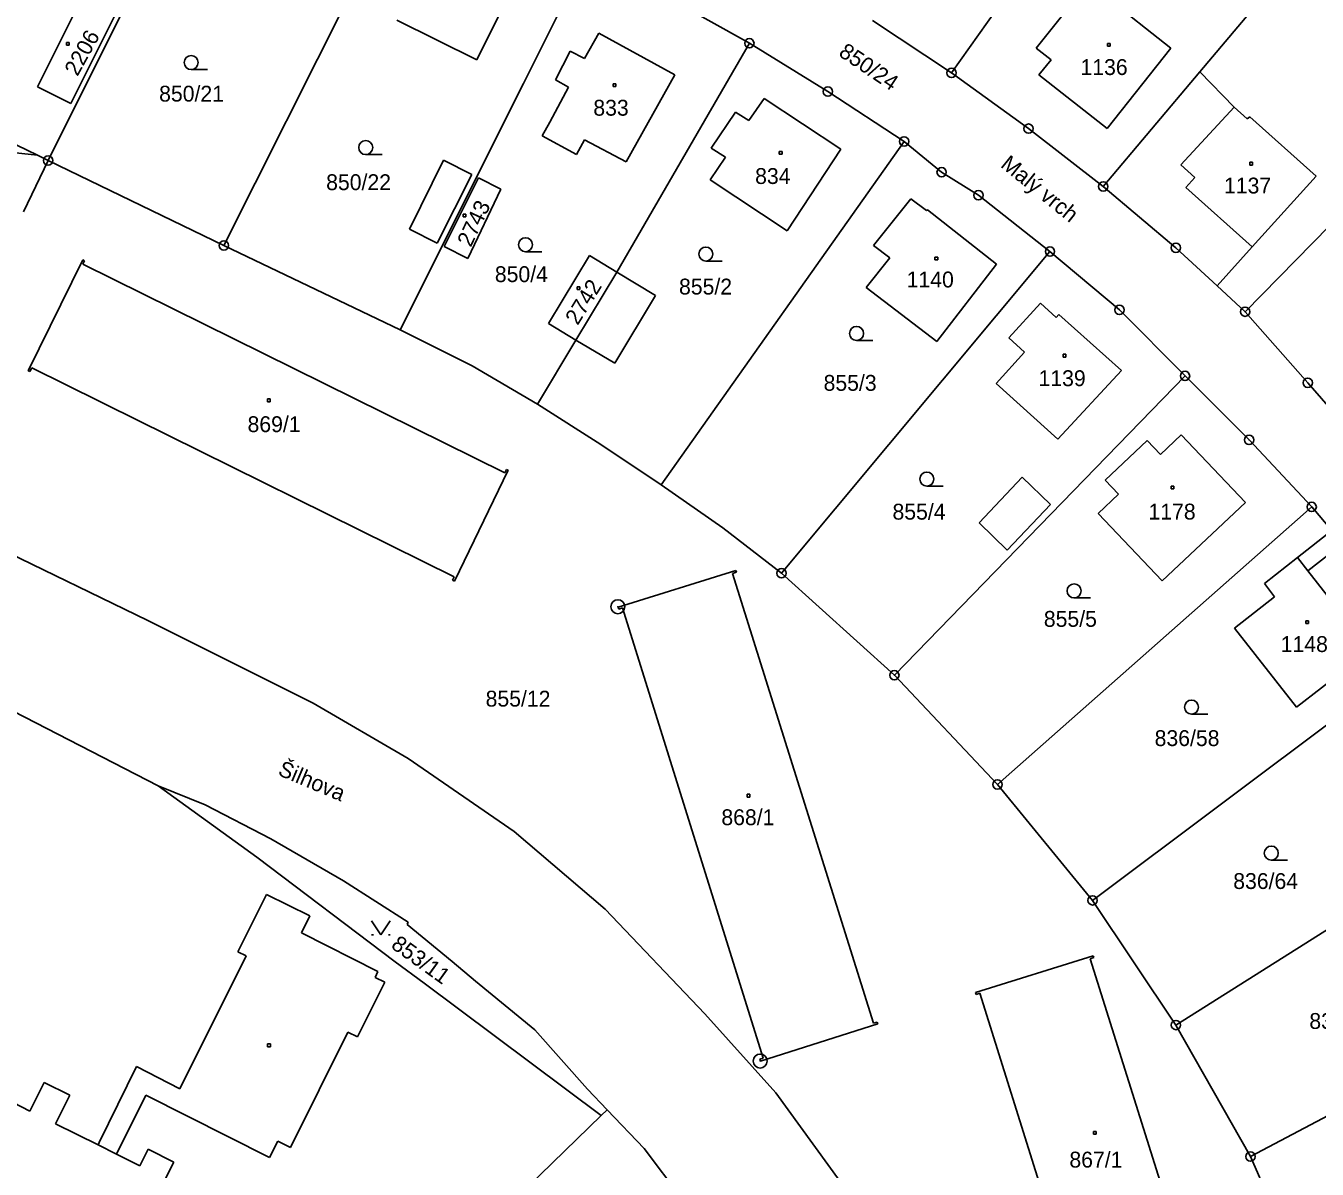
# Model space of a CAD drawing. Extents: x -795483 to -789093, y -1112258 to -1108741.
# Drawn here: x -791226.4 to -791087.9, y -1110090.6 to -1109968.1 of the extents above; entities that cross this region are included whole.
import ezdxf

# ---------------------------------------------------------------- set-up
doc = ezdxf.new("R2010")
doc.units = 0
for name, color, linetype in [('Vrstva 1', 7, 'Continuous'), ('Vrstva 14', 7, 'Continuous'), ('Vrstva 15', 7, 'Continuous'), ('Vrstva 2', 7, 'Continuous'), ('Vrstva 23', 7, 'Continuous'), ('Vrstva 25', 7, 'Continuous'), ('Vrstva 28', 7, 'Continuous'), ('Vrstva 38', 7, 'Continuous')]:
    doc.layers.add(name, color=color, linetype=linetype)

msp = doc.modelspace()

# ---------------------------------------------------------------- linework, layer by layer
at = {"layer": 'Vrstva 1'}
for p, q in [((-791101.25, -1109936.52), (-791127.11, -1109973.14)), ((-791203.94, -1109942.29), (-791224, -1109982.53)), ((-791184.95, -1109951.46), (-791205.14, -1109991.63)), ((-791081.79, -1109950.79), (-791100.49, -1109973.01)), ((-791166.17, -1109960.6), (-791173.01, -1109974.26)), ((-791173.34, -1109962.29), (-791178.04, -1109971.75)), ((-791225.15, -1109974.64), (-791219.79, -1109963.89)), ((-791216.21, -1109965.68), (-791221.57, -1109976.42)), ((-791148.8, -1109969.96), (-791157.31, -1109965.16)), ((-791118.06, -1109970.5), (-791114.2, -1109965.67)), ((-791110.82, -1109964.78), (-791103.62, -1109970.47)), ((-791064.22, -1109966.69), (-791095.64, -1109998.73)), ((-791178.04, -1109971.75), (-791186.6, -1109967.47)), ((-791135.59, -1109967.53), (-791127.11, -1109973.14)), ((-791166.48, -1109971.58), (-791164.95, -1109968.89)), ((-791164.95, -1109968.89), (-791156.78, -1109973.33)), ((-791169.58, -1109973.89), (-791168, -1109970.8)), ((-791168, -1109970.8), (-791166.48, -1109971.58)), ((-791148.8, -1109969.96), (-791163, -1109994.48)), ((-791140.38, -1109975.14), (-791148.8, -1109969.96)), ((-791116.43, -1109971.73), (-791118.06, -1109970.5)), ((-791103.62, -1109970.47), (-791110.44, -1109979.1)), ((-791117.76, -1109973.35), (-791116.43, -1109971.73)), ((-791168.2, -1109974.66), (-791169.58, -1109973.89)), ((-791156.78, -1109973.33), (-791162, -1109982.68)), ((-791127.11, -1109973.14), (-791118.86, -1109979.11)), ((-791110.44, -1109979.1), (-791117.76, -1109973.35)), ((-791100.49, -1109973.01), (-791110.85, -1109985.31)), ((-791096.82, -1109976.79), (-791100.49, -1109973.01)), ((-791221.57, -1109976.42), (-791225.15, -1109974.64)), ((-791173.01, -1109974.26), (-791186.24, -1110000.67)), ((-791170.18, -1109978.41), (-791168.2, -1109974.66)), ((-791132.21, -1109980.48), (-791140.38, -1109975.14)), ((-791148.86, -1109978.25), (-791147.22, -1109975.88)), ((-791147.22, -1109975.88), (-791139, -1109981.3)), ((-791095.4, -1109978.07), (-791096.82, -1109976.79)), ((-791233.1, -1109978.08), (-791225.14, -1109981.97)), ((-791152.88, -1109981.2), (-791150.3, -1109977.33)), ((-791150.3, -1109977.33), (-791148.86, -1109978.25)), ((-791095.13, -1109977.83), (-791095.4, -1109978.07)), ((-791088.03, -1109984.22), (-791095.13, -1109977.83)), ((-791171, -1109979.88), (-791170.18, -1109978.41)), ((-791118.86, -1109979.11), (-791110.85, -1109985.31)), ((-791167.33, -1109981.87), (-791171, -1109979.88)), ((-791166.48, -1109980.3), (-791167.33, -1109981.87)), ((-791162, -1109982.68), (-791166.48, -1109980.3)), ((-791132.21, -1109980.48), (-791158.25, -1110017.29)), ((-791128.18, -1109983.78), (-791132.21, -1109980.48)), ((-791233.88, -1109981.03), (-791225.14, -1109981.97)), ((-791224, -1109982.53), (-791225.14, -1109981.97)), ((-791153, -1109984.6), (-791151.36, -1109982.18)), ((-791151.36, -1109982.18), (-791152.88, -1109981.2)), ((-791139, -1109981.3), (-791144.73, -1109990.05)), ((-791224, -1109982.53), (-791226.64, -1109988.03)), ((-791205.14, -1109991.63), (-791224, -1109982.53)), ((-791177.86, -1109984.38), (-791181.54, -1109991.74)), ((-791175.44, -1109985.59), (-791177.86, -1109984.38)), ((-791144.73, -1109990.05), (-791153, -1109984.6)), ((-791124.24, -1109986.25), (-791128.18, -1109983.78)), ((-791094.88, -1109991.79), (-791088.03, -1109984.22)), ((-791178.99, -1109993.02), (-791175.44, -1109985.59)), ((-791116.56, -1109992.28), (-791124.24, -1109986.25)), ((-791110.85, -1109985.31), (-791103.06, -1109991.88)), ((-791135.49, -1109991.64), (-791131.5, -1109986.65)), ((-791131.5, -1109986.65), (-791129.81, -1109987.9)), ((-791129.81, -1109987.9), (-791129.71, -1109987.8)), ((-791129.71, -1109987.8), (-791122.28, -1109993.62)), ((-791186.24, -1110000.67), (-791205.14, -1109991.63)), ((-791181.54, -1109991.74), (-791178.99, -1109993.02)), ((-791133.75, -1109992.95), (-791135.49, -1109991.64)), ((-791103.06, -1109991.88), (-791098.64, -1109995.96)), ((-791098.64, -1109995.96), (-791094.88, -1109991.79)), ((-791226.13, -1110005.06), (-791220.28, -1109993.18)), ((-791220.28, -1109993.18), (-791220.09, -1109993.27)), ((-791220.09, -1109993.27), (-791220.27, -1109993.65)), ((-791170.33, -1110000), (-791165.95, -1109992.71)), ((-791165.95, -1109992.71), (-791163, -1109994.48)), ((-791116.56, -1109992.28), (-791145.35, -1110026.77)), ((-791136.26, -1109996.14), (-791133.75, -1109992.95)), ((-791109.11, -1109998.54), (-791116.56, -1109992.28)), ((-791220.27, -1109993.65), (-791175.02, -1110016.01)), ((-791163, -1109994.48), (-791167.41, -1110001.78)), ((-791122.28, -1109993.62), (-791128.69, -1110001.94)), ((-791128.69, -1110001.94), (-791136.26, -1109996.14)), ((-791098.64, -1109995.96), (-791095.64, -1109998.73)), ((-791120.99, -1110001.52), (-791117.57, -1109997.82)), ((-791117.57, -1109997.82), (-791115.91, -1109999.37)), ((-791102.08, -1110005.61), (-791109.11, -1109998.54)), ((-791095.64, -1109998.73), (-791088.92, -1110006.35)), ((-791167.41, -1110001.78), (-791170.33, -1110000)), ((-791115.91, -1109999.37), (-791115.6, -1109999.04)), ((-791115.6, -1109999.04), (-791108.89, -1110005.05)), ((-791178.53, -1110004.53), (-791186.24, -1110000.67)), ((-791119.29, -1110003.08), (-791120.99, -1110001.52)), ((-791167.41, -1110001.78), (-791171.5, -1110008.65)), ((-791122.34, -1110006.41), (-791119.29, -1110003.08)), ((-791225.94, -1110005.15), (-791226.13, -1110005.06)), ((-791225.75, -1110004.76), (-791225.94, -1110005.15)), ((-791171.5, -1110008.65), (-791178.53, -1110004.53)), ((-791102.08, -1110005.61), (-791133.25, -1110037.7)), ((-791108.89, -1110005.05), (-791115.73, -1110012.41)), ((-791095.21, -1110012.47), (-791102.08, -1110005.61)), ((-791115.73, -1110012.41), (-791122.34, -1110006.41)), ((-791088.92, -1110006.35), (-791081.97, -1110014.36)), ((-791164.72, -1110012.96), (-791171.5, -1110008.65)), ((-791110.65, -1110016.79), (-791106.14, -1110012.53)), ((-791106.14, -1110012.53), (-791104.71, -1110014.04)), ((-791104.71, -1110014.04), (-791102.5, -1110011.93)), ((-791102.5, -1110011.93), (-791095.59, -1110019.19)), ((-791088.5, -1110019.65), (-791095.21, -1110012.47)), ((-791158.25, -1110017.29), (-791164.72, -1110012.96)), ((-791174.66, -1110015.73), (-791180.43, -1110027.6)), ((-791175.02, -1110016.01), (-791174.84, -1110015.64)), ((-791174.84, -1110015.64), (-791174.66, -1110015.73)), ((-791109.23, -1110018.3), (-791110.65, -1110016.79)), ((-791241.88, -1110017.95), (-791213.29, -1110031.84)), ((-791151.63, -1110021.91), (-791158.25, -1110017.29)), ((-791111.39, -1110020.35), (-791109.23, -1110018.3)), ((-791088.5, -1110019.65), (-791122.2, -1110049.41)), ((-791095.59, -1110019.19), (-791104.54, -1110027.59)), ((-791086.33, -1110022.2), (-791088.5, -1110019.65)), ((-791104.54, -1110027.59), (-791111.39, -1110020.35)), ((-791145.35, -1110026.77), (-791151.63, -1110021.91)), ((-791086.33, -1110022.2), (-791090.02, -1110025.07)), ((-791088.91, -1110026.5), (-791085.17, -1110023.56)), ((-791090.02, -1110025.07), (-791093.57, -1110027.86)), ((-791162.87, -1110030.42), (-791150.24, -1110026.47)), ((-791150.18, -1110026.66), (-791150.59, -1110026.79)), ((-791150.24, -1110026.47), (-791150.18, -1110026.66)), ((-791082.28, -1110035.01), (-791088.91, -1110026.5)), ((-791180.62, -1110027.5), (-791180.44, -1110027.14)), ((-791180.43, -1110027.6), (-791180.62, -1110027.5)), ((-791150.59, -1110026.79), (-791135.5, -1110075.01)), ((-791133.25, -1110037.7), (-791145.35, -1110026.77)), ((-791093.57, -1110027.86), (-791092.49, -1110029.31)), ((-791092.49, -1110029.31), (-791096.76, -1110032.67)), ((-791162.87, -1110030.42), (-791162.81, -1110030.62)), ((-791162.41, -1110030.49), (-791162.81, -1110030.62)), ((-791147.32, -1110078.75), (-791162.41, -1110030.49)), ((-791213.29, -1110031.84), (-791195.56, -1110040.71)), ((-791096.76, -1110032.67), (-791090.11, -1110041.12)), ((-791076.08, -1110034.92), (-791111.99, -1110061.83)), ((-791090.11, -1110041.12), (-791082.28, -1110035.01)), ((-791122.2, -1110049.41), (-791133.25, -1110037.7)), ((-791212.19, -1110049.57), (-791228.94, -1110040.95)), ((-791195.56, -1110040.71), (-791185.39, -1110046.64)), ((-791185.39, -1110046.64), (-791174.01, -1110054.45)), ((-791212.19, -1110049.57), (-791201.62, -1110057.21)), ((-791207.16, -1110051.59), (-791212.19, -1110049.57)), ((-791122.2, -1110049.41), (-791111.99, -1110061.83)), ((-791200.13, -1110055.25), (-791207.16, -1110051.59)), ((-791065.01, -1110051.2), (-791103.06, -1110075.19)), ((-791192.32, -1110059.74), (-791200.13, -1110055.25)), ((-791174.01, -1110054.45), (-791164.27, -1110062.79)), ((-791201.62, -1110057.21), (-791186.79, -1110068.41)), ((-791185.37, -1110064.15), (-791192.32, -1110059.74)), ((-791111.99, -1110061.83), (-791103.06, -1110075.19)), ((-791164.27, -1110062.79), (-791153.59, -1110073.99)), ((-791185.49, -1110064.43), (-791185.37, -1110064.15)), ((-791180.68, -1110068.39), (-791185.49, -1110064.43)), ((-791124.55, -1110071.71), (-791111.93, -1110067.76)), ((-791111.87, -1110067.95), (-791112.26, -1110068.08)), ((-791112.26, -1110068.08), (-791102.16, -1110100.2)), ((-791111.93, -1110067.76), (-791111.87, -1110067.95)), ((-791186.79, -1110068.41), (-791183.68, -1110070.7)), ((-791178.15, -1110070.48), (-791180.68, -1110068.39)), ((-791055.23, -1110068.25), (-791095.07, -1110089.29)), ((-791183.68, -1110070.7), (-791164.68, -1110084.88)), ((-791171.79, -1110075.72), (-791178.15, -1110070.48)), ((-791124.49, -1110071.91), (-791124.55, -1110071.71)), ((-791124.1, -1110071.79), (-791124.49, -1110071.91)), ((-791124.1, -1110071.79), (-791114, -1110103.94)), ((-791153.59, -1110073.99), (-791145.95, -1110082.47)), ((-791147.62, -1110079.06), (-791135.02, -1110075.08)), ((-791135.5, -1110075.01), (-791135.09, -1110074.88)), ((-791135.09, -1110074.88), (-791135.02, -1110075.08)), ((-791166.17, -1110082.06), (-791171.79, -1110075.72)), ((-791103.06, -1110075.19), (-791095.07, -1110089.29)), ((-791147.68, -1110078.86), (-791147.32, -1110078.75)), ((-791147.62, -1110079.06), (-791147.68, -1110078.86)), ((-791164.05, -1110084.27), (-791166.17, -1110082.06)), ((-791145.95, -1110082.47), (-791136.9, -1110094.9)), ((-791164.68, -1110084.88), (-791164.05, -1110084.27)), ((-791160.07, -1110088.44), (-791164.05, -1110084.27)), ((-791205.68, -1110124.73), (-791164.68, -1110084.88)), ((-791155.17, -1110094.89), (-791160.07, -1110088.44)), ((-791095.07, -1110089.29), (-791088.68, -1110103.9))]:
    msp.add_line(p, q, dxfattribs=at)
msp.add_lwpolyline([(-791180.44, -1110027.14), (-791217.88, -1110008.65), (-791218.37, -1110008.4), (-791225.75, -1110004.76)], dxfattribs=at)
at = {"layer": 'Vrstva 2'}
for p, q in [((-791102.53, -1109983), (-791096.82, -1109976.79)), ((-791185.25, -1109989.88), (-791181.61, -1109982.5)), ((-791181.61, -1109982.5), (-791178.57, -1109984.02)), ((-791101.02, -1109984.33), (-791102.53, -1109983)), ((-791178.57, -1109984.02), (-791182.26, -1109991.38)), ((-791101.02, -1109984.33), (-791102, -1109985.42)), ((-791102, -1109985.42), (-791094.88, -1109991.79)), ((-791182.26, -1109991.38), (-791185.25, -1109989.88)), ((-791163, -1109994.48), (-791158.87, -1109997)), ((-791158.87, -1109997), (-791163.21, -1110004.25)), ((-791163.21, -1110004.25), (-791167.41, -1110001.78)), ((-791124.15, -1110021.38), (-791119.55, -1110016.45)), ((-791119.55, -1110016.45), (-791116.52, -1110019.39)), ((-791116.52, -1110019.39), (-791121.15, -1110024.29)), ((-791121.15, -1110024.29), (-791124.15, -1110021.38)), ((-791090.02, -1110025.07), (-791088.91, -1110026.5)), ((-791203.64, -1110067.34), (-791200.58, -1110061.2)), ((-791200.58, -1110061.2), (-791195.92, -1110063.5)), ((-791195.92, -1110063.5), (-791196.84, -1110065.3)), ((-791196.84, -1110065.3), (-791188.63, -1110069.44)), ((-791209.86, -1110082.04), (-791202.76, -1110067.78)), ((-791202.76, -1110067.78), (-791203.64, -1110067.34)), ((-791188.63, -1110069.44), (-791188.94, -1110070.1)), ((-791187.89, -1110070.59), (-791190.81, -1110076.46)), ((-791188.94, -1110070.1), (-791187.89, -1110070.59)), ((-791191.85, -1110075.96), (-791197.99, -1110088.32)), ((-791190.81, -1110076.46), (-791191.85, -1110075.96)), ((-791218.52, -1110087.79), (-791214.53, -1110079.65)), ((-791214.53, -1110079.65), (-791209.86, -1110082.04)), ((-791233.21, -1110080.72), (-791225.95, -1110084.43)), ((-791225.95, -1110084.43), (-791224.43, -1110081.36)), ((-791224.43, -1110081.36), (-791221.67, -1110082.72)), ((-791221.67, -1110082.72), (-791223.19, -1110085.8)), ((-791213.53, -1110082.72), (-791216.66, -1110089.03)), ((-791200.24, -1110089.38), (-791213.53, -1110082.72)), ((-791223.19, -1110085.8), (-791218.64, -1110088.04)), ((-791218.64, -1110088.04), (-791218.52, -1110087.79)), ((-791218.64, -1110088.04), (-791216.66, -1110089.03)), ((-791214.17, -1110090.28), (-791213.28, -1110088.51)), ((-791213.28, -1110088.51), (-791210.53, -1110089.89)), ((-791199.37, -1110087.63), (-791200.24, -1110089.38)), ((-791197.99, -1110088.32), (-791199.37, -1110087.63)), ((-791216.66, -1110089.03), (-791214.17, -1110090.28)), ((-791210.53, -1110089.89), (-791211.42, -1110091.66))]:
    msp.add_line(p, q, dxfattribs=at)
at = {"layer": 'Vrstva 23'}
for p, q in [((-791208.65, -1109972.78), (-791206.9, -1109972.78)), ((-791189.94, -1109981.89), (-791188.19, -1109981.89)), ((-791172.8, -1109992.3), (-791171.05, -1109992.3)), ((-791153.47, -1109993.3), (-791151.72, -1109993.3)), ((-791137.3, -1110001.81), (-791135.55, -1110001.81)), ((-791129.77, -1110017.42), (-791128.02, -1110017.42)), ((-791113.98, -1110029.41), (-791112.23, -1110029.41)), ((-791101.39, -1110041.86), (-791099.64, -1110041.86)), ((-791092.83, -1110057.51), (-791091.08, -1110057.51)), ((-791189.3, -1110064.03), (-791188.3, -1110065.53)), ((-791188.3, -1110065.53), (-791187.3, -1110064.03)), ((-791189.3, -1110065.53), (-791189.1, -1110065.53)), ((-791187.5, -1110065.53), (-791187.3, -1110065.53))]:
    msp.add_line(p, q, dxfattribs=at)
for centre in [(-791208.65, -1109972.03), (-791189.94, -1109981.14), (-791172.8, -1109991.55), (-791153.47, -1109992.55), (-791137.3, -1110001.06), (-791129.77, -1110016.67), (-791113.98, -1110028.66), (-791101.39, -1110041.11), (-791092.83, -1110056.76)]:
    msp.add_circle(centre, 0.75, dxfattribs=at)
at = {"layer": 'Vrstva 25'}
for p, q in [((-791222.02, -1109969.87), (-791221.72, -1109969.87)), ((-791222.02, -1109970.17), (-791222.02, -1109969.87)), ((-791221.72, -1109969.87), (-791221.72, -1109970.17)), ((-791221.72, -1109970.17), (-791222.02, -1109970.17)), ((-791110.4, -1109969.97), (-791110.1, -1109969.97)), ((-791110.4, -1109970.27), (-791110.4, -1109969.97)), ((-791110.1, -1109970.27), (-791110.4, -1109970.27)), ((-791110.1, -1109969.97), (-791110.1, -1109970.27)), ((-791163.4, -1109974.31), (-791163.1, -1109974.31)), ((-791163.4, -1109974.61), (-791163.4, -1109974.31)), ((-791163.1, -1109974.61), (-791163.4, -1109974.61)), ((-791163.1, -1109974.31), (-791163.1, -1109974.61)), ((-791145.59, -1109981.55), (-791145.29, -1109981.55)), ((-791145.59, -1109981.85), (-791145.59, -1109981.55)), ((-791145.29, -1109981.85), (-791145.59, -1109981.85)), ((-791145.29, -1109981.55), (-791145.29, -1109981.85)), ((-791095.14, -1109982.72), (-791094.84, -1109982.72)), ((-791095.14, -1109983.02), (-791095.14, -1109982.72)), ((-791094.84, -1109983.02), (-791095.14, -1109983.02)), ((-791094.84, -1109982.72), (-791094.84, -1109983.02)), ((-791179.5, -1109988.26), (-791179.2, -1109988.26)), ((-791179.5, -1109988.56), (-791179.5, -1109988.26)), ((-791179.2, -1109988.56), (-791179.5, -1109988.56)), ((-791179.2, -1109988.26), (-791179.2, -1109988.56)), ((-791128.9, -1109992.88), (-791128.6, -1109992.88)), ((-791128.9, -1109993.18), (-791128.9, -1109992.88)), ((-791128.6, -1109993.18), (-791128.9, -1109993.18)), ((-791128.6, -1109992.88), (-791128.6, -1109993.18)), ((-791167.28, -1109996.06), (-791166.98, -1109996.06)), ((-791167.28, -1109996.36), (-791167.28, -1109996.06)), ((-791166.98, -1109996.06), (-791166.98, -1109996.36)), ((-791166.98, -1109996.36), (-791167.28, -1109996.36)), ((-791115.15, -1110003.3), (-791114.85, -1110003.3)), ((-791115.15, -1110003.6), (-791115.15, -1110003.3)), ((-791114.85, -1110003.6), (-791115.15, -1110003.6)), ((-791114.85, -1110003.3), (-791114.85, -1110003.6)), ((-791200.47, -1110008.08), (-791200.17, -1110008.08)), ((-791200.47, -1110008.38), (-791200.47, -1110008.08)), ((-791200.17, -1110008.38), (-791200.47, -1110008.38)), ((-791200.17, -1110008.08), (-791200.17, -1110008.38)), ((-791103.58, -1110017.43), (-791103.28, -1110017.43)), ((-791103.58, -1110017.73), (-791103.58, -1110017.43)), ((-791103.28, -1110017.73), (-791103.58, -1110017.73)), ((-791103.28, -1110017.43), (-791103.28, -1110017.73)), ((-791089.13, -1110031.87), (-791088.83, -1110031.87)), ((-791089.13, -1110032.17), (-791089.13, -1110031.87)), ((-791088.83, -1110032.17), (-791089.13, -1110032.17)), ((-791088.83, -1110031.87), (-791088.83, -1110032.17)), ((-791149.05, -1110050.46), (-791148.75, -1110050.46)), ((-791149.05, -1110050.76), (-791149.05, -1110050.46)), ((-791148.75, -1110050.76), (-791149.05, -1110050.76)), ((-791148.75, -1110050.46), (-791148.75, -1110050.76)), ((-791200.46, -1110077.22), (-791200.16, -1110077.22)), ((-791200.46, -1110077.52), (-791200.46, -1110077.22)), ((-791200.16, -1110077.52), (-791200.46, -1110077.52)), ((-791200.16, -1110077.22), (-791200.16, -1110077.52)), ((-791111.91, -1110086.6), (-791111.61, -1110086.6)), ((-791111.91, -1110086.9), (-791111.91, -1110086.6)), ((-791111.61, -1110086.9), (-791111.91, -1110086.9)), ((-791111.61, -1110086.6), (-791111.61, -1110086.9))]:
    msp.add_line(p, q, dxfattribs=at)
at = {"layer": 'Vrstva 28'}
for centre, radius in [((-791148.8, -1109969.96), 0.5), ((-791148.8, -1109969.96), 0.01), ((-791127.11, -1109973.14), 0.5), ((-791127.11, -1109973.14), 0.01), ((-791140.38, -1109975.14), 0.5), ((-791140.38, -1109975.14), 0.01), ((-791118.86, -1109979.11), 0.5), ((-791118.86, -1109979.11), 0.01), ((-791132.21, -1109980.48), 0.5), ((-791132.21, -1109980.48), 0.01), ((-791224, -1109982.53), 0.5), ((-791224, -1109982.53), 0.01), ((-791128.18, -1109983.78), 0.5), ((-791128.18, -1109983.78), 0.01), ((-791110.85, -1109985.31), 0.5), ((-791124.24, -1109986.25), 0.5), ((-791124.24, -1109986.25), 0.01), ((-791110.85, -1109985.31), 0.01), ((-791205.14, -1109991.63), 0.5), ((-791205.14, -1109991.63), 0.01), ((-791116.56, -1109992.28), 0.5), ((-791103.06, -1109991.88), 0.5), ((-791103.06, -1109991.88), 0.01), ((-791116.56, -1109992.28), 0.01), ((-791109.11, -1109998.54), 0.5), ((-791109.11, -1109998.54), 0.01), ((-791095.64, -1109998.73), 0.5), ((-791095.64, -1109998.73), 0.01), ((-791102.08, -1110005.61), 0.5), ((-791102.08, -1110005.61), 0.01), ((-791088.92, -1110006.35), 0.5), ((-791088.92, -1110006.35), 0.01), ((-791095.21, -1110012.47), 0.5), ((-791095.21, -1110012.47), 0.01), ((-791088.5, -1110019.65), 0.5), ((-791088.5, -1110019.65), 0.01), ((-791145.35, -1110026.77), 0.5), ((-791145.35, -1110026.77), 0.01), ((-791162.9, -1110030.35), 0.75), ((-791162.9, -1110030.35), 0.01), ((-791133.25, -1110037.7), 0.5), ((-791133.25, -1110037.7), 0.01), ((-791122.2, -1110049.41), 0.5), ((-791122.2, -1110049.41), 0.01), ((-791111.99, -1110061.83), 0.5), ((-791111.99, -1110061.83), 0.01), ((-791103.06, -1110075.19), 0.5), ((-791103.06, -1110075.19), 0.01), ((-791147.64, -1110079.05), 0.75), ((-791147.64, -1110079.05), 0.01), ((-791095.07, -1110089.29), 0.5), ((-791095.07, -1110089.29), 0.01)]:
    msp.add_circle(centre, radius, dxfattribs=at)

# ---------------------------------------------------------------- texts
at = {"layer": 'Vrstva 14'}
for s, rotation, p in [('850/24', 325.9203, (-791139.33, -1109971.23)), ('853/11', 324.2151, (-791187.33, -1110066.85))]:
    msp.add_text(s, height=1.7, rotation=rotation, dxfattribs=at).set_placement(p)
for s, p in [('850/21', (-791212.09, -1109976.21)), ('850/22', (-791194.18, -1109985.7)), ('850/4', (-791176.09, -1109995.56)), ('855/2', (-791156.34, -1109996.89)), ('855/3', (-791140.84, -1110007.21)), ('855/4', (-791133.45, -1110021.02)), ('855/5', (-791117.22, -1110032.51)), ('855/12', (-791177.08, -1110041.06)), ('836/58', (-791105.34, -1110045.29)), ('836/64', (-791096.91, -1110060.61)), ('836/60', (-791088.75, -1110075.61))]:
    msp.add_text(s, height=1.7, dxfattribs=at).set_placement(p)
at = {"layer": 'Vrstva 15'}
for s, rotation, p in [('2206', 61.0625, (-791220.85, -1109973.58)), ('2743', 64.7555, (-791178.67, -1109991.9)), ('2742', 58.27, (-791167.21, -1110000.27))]:
    msp.add_text(s, height=1.7, rotation=rotation, dxfattribs=at).set_placement(p)
for s, p in [('1136', (-791113.29, -1109973.36)), ('833', (-791165.53, -1109977.72)), ('834', (-791148.18, -1109985.04)), ('1137', (-791097.9, -1109986.06)), ('1140', (-791131.93, -1109996.13)), ('1139', (-791117.79, -1110006.71)), ('869/1', (-791202.61, -1110011.64)), ('1178', (-791106, -1110021.01)), ('1148', (-791091.82, -1110035.21)), ('868/1', (-791151.8, -1110053.77)), ('867/1', (-791114.48, -1110090.47))]:
    msp.add_text(s, height=1.7, dxfattribs=at).set_placement(p)
at = {"layer": 'Vrstva 38'}
for s, rotation, p in [('Malý vrch', 321.0664, (-791121.96, -1109983.15)), ('Šilhova', 337.1819, (-791199.46, -1110048.36))]:
    msp.add_text(s, height=1.7, rotation=rotation, dxfattribs=at).set_placement(p)

doc.saveas('drawing.dxf')
